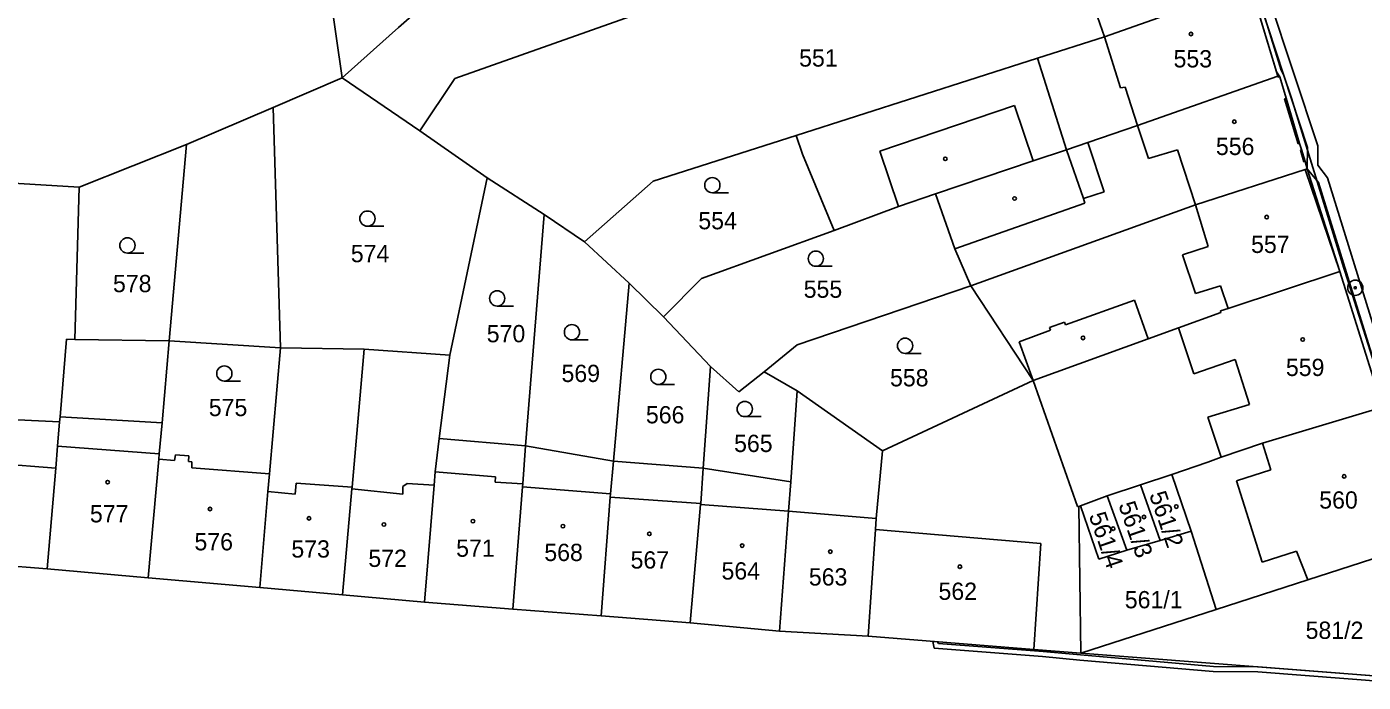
# Model space of a CAD drawing. Extents: x -755819 to -753140, y -1169796 to -1166000.
# Drawn here: x -755315.7 to -755184.1, y -1166696 to -1166631.5 of the extents above; entities that cross this region are included whole.
import ezdxf

# ---------------------------------------------------------------- set-up
doc = ezdxf.new("R2010")
doc.units = 0
for name, color, linetype in [('Vrstva 1', 7, 'Continuous'), ('Vrstva 18', 7, 'Continuous'), ('Vrstva 19', 7, 'Continuous'), ('Vrstva 24', 7, 'Continuous'), ('Vrstva 25', 7, 'Continuous'), ('Vrstva 27', 7, 'Continuous'), ('Vrstva 4', 7, 'Continuous')]:
    doc.layers.add(name, color=color, linetype=linetype)

msp = doc.modelspace()

# ---------------------------------------------------------------- linework, layer by layer
at = {"layer": 'Vrstva 1'}
for p, q in [((-755286.34, -1166624.95), (-755284.65, -1166636.55)), ((-755211.54, -1166626.94), (-755209.6, -1166632.51)), ((-755279.11, -1166631.59), (-755274.93, -1166627.92)), ((-755273.57, -1166636.61), (-755249.67, -1166628.16)), ((-755195.23, -1166627.44), (-755209.6, -1166632.51)), ((-755195.23, -1166627.44), (-755192.56, -1166636.39)), ((-755284.65, -1166636.55), (-755279.11, -1166631.59)), ((-755209.6, -1166632.51), (-755216.19, -1166634.62)), ((-755239.96, -1166642.22), (-755216.19, -1166634.62)), ((-755206.35, -1166641.26), (-755192.56, -1166636.39)), ((-755192.52, -1166636.5), (-755192.56, -1166636.39)), ((-755284.65, -1166636.55), (-755291.45, -1166639.47)), ((-755284.65, -1166636.55), (-755277.02, -1166641.78)), ((-755277.02, -1166641.78), (-755273.57, -1166636.61)), ((-755192.35, -1166636.45), (-755192.52, -1166636.5)), ((-755191.72, -1166638.56), (-755192.35, -1166636.45)), ((-755191.89, -1166638.61), (-755191.72, -1166638.56)), ((-755190.53, -1166643.05), (-755191.89, -1166638.61)), ((-755291.45, -1166639.47), (-755299.99, -1166643.13)), ((-755291.45, -1166639.47), (-755290.71, -1166663.12)), ((-755211.26, -1166642.92), (-755206.35, -1166641.26)), ((-755277.02, -1166641.78), (-755270.39, -1166646.41)), ((-755254.05, -1166646.73), (-755239.96, -1166642.22)), ((-755239.96, -1166642.22), (-755239.33, -1166644.08)), ((-755213.36, -1166643.63), (-755211.26, -1166642.92)), ((-755299.99, -1166643.13), (-755310.54, -1166647.33)), ((-755301.68, -1166662.44), (-755299.99, -1166643.13)), ((-755239.33, -1166644.08), (-755236.23, -1166651.58)), ((-755216.64, -1166644.73), (-755213.36, -1166643.63)), ((-755190.4, -1166643.01), (-755190.53, -1166643.05)), ((-755190.21, -1166643.62), (-755190.4, -1166643.01)), ((-755190.33, -1166643.66), (-755190.21, -1166643.62)), ((-755190, -1166644.82), (-755190.33, -1166643.66)), ((-755226.23, -1166647.97), (-755216.64, -1166644.73)), ((-755200.66, -1166649.05), (-755189.85, -1166645.58)), ((-755189.87, -1166644.78), (-755190, -1166644.82)), ((-755189.65, -1166645.52), (-755189.87, -1166644.78)), ((-755189.85, -1166645.58), (-755189.65, -1166645.52)), ((-755189.85, -1166645.58), (-755186.45, -1166655.61)), ((-755323.85, -1166646.48), (-755310.54, -1166647.33)), ((-755270.39, -1166646.41), (-755274.05, -1166663.86)), ((-755270.39, -1166646.41), (-755264.76, -1166649.99)), ((-755260.8, -1166652.7), (-755254.05, -1166646.73)), ((-755310.54, -1166647.33), (-755310.95, -1166662.3)), ((-755229.89, -1166649.21), (-755226.23, -1166647.97)), ((-755226.23, -1166647.97), (-755224.34, -1166653.38)), ((-755236.23, -1166651.58), (-755229.89, -1166649.21)), ((-755222.76, -1166657.01), (-755200.66, -1166649.05)), ((-755264.76, -1166649.99), (-755266.59, -1166672.76)), ((-755264.76, -1166649.99), (-755260.8, -1166652.7)), ((-755249.27, -1166656.29), (-755236.23, -1166651.58)), ((-755260.8, -1166652.7), (-755256.39, -1166656.75)), ((-755224.34, -1166653.38), (-755222.76, -1166657.01)), ((-755197.44, -1166659.24), (-755186.45, -1166655.61)), ((-755186.45, -1166655.61), (-755182.24, -1166668.95)), ((-755256.39, -1166656.75), (-755257.94, -1166674.27)), ((-755256.39, -1166656.75), (-755253.02, -1166660.08)), ((-755253.02, -1166660.08), (-755249.27, -1166656.29)), ((-755239.87, -1166662.84), (-755222.76, -1166657.01)), ((-755222.76, -1166657.01), (-755216.64, -1166666.33)), ((-755253.02, -1166660.08), (-755248.38, -1166664.95)), ((-755202.32, -1166661.16), (-755198.15, -1166659.65)), ((-755197.44, -1166659.24), (-755198.2, -1166659.49)), ((-755198.2, -1166659.49), (-755198.15, -1166659.65)), ((-755205.3, -1166662.24), (-755202.32, -1166661.16)), ((-755311.79, -1166662.28), (-755312.42, -1166669.92)), ((-755310.95, -1166662.3), (-755311.79, -1166662.28)), ((-755310.95, -1166662.3), (-755301.68, -1166662.44)), ((-755301.68, -1166662.44), (-755302.38, -1166670.51)), ((-755216.64, -1166666.33), (-755205.3, -1166662.24)), ((-755291.81, -1166675.52), (-755290.71, -1166663.12)), ((-755290.71, -1166663.12), (-755282.48, -1166663.27)), ((-755283.68, -1166676.83), (-755282.48, -1166663.27)), ((-755282.48, -1166663.27), (-755274.05, -1166663.86)), ((-755275.09, -1166672.05), (-755274.05, -1166663.86)), ((-755243.12, -1166665.49), (-755239.87, -1166662.84)), ((-755248.38, -1166664.95), (-755249.11, -1166674.96)), ((-755245.59, -1166667.45), (-755248.38, -1166664.95)), ((-755245.59, -1166667.45), (-755243.12, -1166665.49)), ((-755243.12, -1166665.49), (-755239.85, -1166667.37)), ((-755216.64, -1166666.33), (-755231.45, -1166673.25)), ((-755216.64, -1166666.33), (-755212.27, -1166678.74)), ((-755240.49, -1166676.31), (-755239.85, -1166667.37)), ((-755239.85, -1166667.37), (-755231.45, -1166673.25)), ((-755194.07, -1166672.52), (-755182.24, -1166668.95)), ((-755312.46, -1166670.42), (-755325.43, -1166669.8)), ((-755312.66, -1166672.82), (-755312.46, -1166670.42)), ((-755312.46, -1166670.42), (-755312.42, -1166669.92)), ((-755302.38, -1166670.51), (-755302.65, -1166673.57)), ((-755312.66, -1166672.82), (-755312.85, -1166674.98)), ((-755275.09, -1166672.05), (-755275.5, -1166675.33)), ((-755275.09, -1166672.05), (-755266.59, -1166672.76)), ((-755266.59, -1166672.76), (-755266.86, -1166676.5)), ((-755266.59, -1166672.76), (-755257.94, -1166674.27)), ((-755231.45, -1166673.25), (-755232.08, -1166679.92)), ((-755194.07, -1166672.52), (-755198.13, -1166673.9)), ((-755302.7, -1166674.09), (-755303.74, -1166685.77)), ((-755302.65, -1166673.57), (-755302.7, -1166674.09)), ((-755302.7, -1166674.09), (-755301.14, -1166674.2)), ((-755301.14, -1166674.2), (-755301.06, -1166673.67)), ((-755301.06, -1166673.67), (-755299.74, -1166673.76)), ((-755299.74, -1166673.76), (-755299.79, -1166674.31)), ((-755299.79, -1166674.31), (-755299.45, -1166674.34)), ((-755299.45, -1166674.34), (-755299.46, -1166674.94)), ((-755257.94, -1166674.27), (-755258.23, -1166677.51)), ((-755257.94, -1166674.27), (-755249.11, -1166674.96)), ((-755199.43, -1166674.37), (-755202.97, -1166675.59)), ((-755198.13, -1166673.9), (-755199.43, -1166674.37)), ((-755312.85, -1166674.98), (-755313.69, -1166684.88)), ((-755299.46, -1166674.94), (-755291.81, -1166675.52)), ((-755291.96, -1166677.28), (-755291.81, -1166675.52)), ((-755275.5, -1166675.33), (-755275.61, -1166676.65)), ((-755249.11, -1166674.96), (-755249.36, -1166678.45)), ((-755249.11, -1166674.96), (-755240.49, -1166676.31)), ((-755202.97, -1166675.59), (-755206.06, -1166676.61)), ((-755202.97, -1166675.59), (-755201.07, -1166681.18)), ((-755283.7, -1166677), (-755284.63, -1166687.42)), ((-755283.7, -1166677), (-755283.68, -1166676.83)), ((-755276.54, -1166688.16), (-755275.61, -1166676.65)), ((-755266.89, -1166676.8), (-755267.84, -1166688.83)), ((-755266.89, -1166676.8), (-755266.86, -1166676.5)), ((-755240.7, -1166679.2), (-755240.49, -1166676.31)), ((-755209.35, -1166677.7), (-755206.06, -1166676.61)), ((-755206.06, -1166676.61), (-755204.14, -1166682.09)), ((-755292.76, -1166686.71), (-755291.96, -1166677.28)), ((-755258.26, -1166677.81), (-755259.15, -1166689.51)), ((-755258.26, -1166677.81), (-755258.23, -1166677.51)), ((-755249.37, -1166678.56), (-755249.36, -1166678.45)), ((-755209.35, -1166677.7), (-755211.98, -1166678.69)), ((-755209.35, -1166677.7), (-755207.4, -1166683.05)), ((-755249.37, -1166678.56), (-755250.41, -1166690.19)), ((-755241.61, -1166691.01), (-755240.7, -1166679.2)), ((-755212.27, -1166678.74), (-755212.12, -1166678.75)), ((-755212.12, -1166678.75), (-755211.98, -1166678.69)), ((-755211.94, -1166693.17), (-755212.12, -1166678.75)), ((-755211.98, -1166678.69), (-755210.18, -1166683.91)), ((-755232.16, -1166681.02), (-755232.86, -1166691.51)), ((-755232.08, -1166679.92), (-755232.16, -1166681.02)), ((-755207.4, -1166683.05), (-755204.14, -1166682.09)), ((-755204.14, -1166682.09), (-755201.07, -1166681.18)), ((-755201.07, -1166681.18), (-755198.63, -1166688.89)), ((-755189.6, -1166685.95), (-755178.04, -1166682.22)), ((-755210.18, -1166683.91), (-755207.4, -1166683.05)), ((-755313.69, -1166684.88), (-755326.2, -1166683.92)), ((-755313.69, -1166684.88), (-755303.74, -1166685.77)), ((-755303.74, -1166685.77), (-755292.76, -1166686.71)), ((-755198.63, -1166688.89), (-755189.6, -1166685.95)), ((-755292.76, -1166686.71), (-755284.63, -1166687.42)), ((-755284.63, -1166687.42), (-755276.54, -1166688.16)), ((-755276.54, -1166688.16), (-755267.84, -1166688.83)), ((-755267.84, -1166688.83), (-755259.15, -1166689.51)), ((-755211.94, -1166693.17), (-755198.63, -1166688.89)), ((-755259.15, -1166689.51), (-755250.41, -1166690.19)), ((-755250.41, -1166690.19), (-755241.61, -1166691.01)), ((-755241.61, -1166691.01), (-755232.86, -1166691.51)), ((-755232.86, -1166691.51), (-755216.58, -1166692.81)), ((-755216.58, -1166692.81), (-755211.94, -1166693.17)), ((-755181.38, -1166695.54), (-755211.94, -1166693.17))]:
    msp.add_line(p, q, dxfattribs=at)
at = {"layer": 'Vrstva 24'}
for radius in [0.75, 0.1]:
    msp.add_circle((-755184.92, -1166657.21), radius, dxfattribs=at)
at = {"layer": 'Vrstva 25'}
for p, q in [((-755248.21, -1166647.87), (-755246.61, -1166647.87)), ((-755282.16, -1166651.16), (-755280.56, -1166651.16)), ((-755305.79, -1166653.8), (-755304.19, -1166653.8)), ((-755238.02, -1166655.1), (-755236.42, -1166655.1)), ((-755269.39, -1166659.01), (-755267.79, -1166659.01)), ((-755262.03, -1166662.34), (-755260.43, -1166662.34)), ((-755229.24, -1166663.67), (-755227.64, -1166663.67)), ((-755296.25, -1166666.4), (-755294.65, -1166666.4)), ((-755253.53, -1166666.74), (-755251.93, -1166666.74)), ((-755245.02, -1166669.9), (-755243.42, -1166669.9))]:
    msp.add_line(p, q, dxfattribs=at)
for centre, radius in [((-755201.1, -1166632.24), 0.175), ((-755196.83, -1166640.87), 0.175), ((-755225.28, -1166644.53), 0.175), ((-755248.21, -1166647.12), 0.75), ((-755218.46, -1166648.43), 0.175), ((-755282.16, -1166650.41), 0.75), ((-755193.64, -1166650.26), 0.175), ((-755305.79, -1166653.05), 0.75), ((-755238.02, -1166654.35), 0.75), ((-755269.39, -1166658.26), 0.75), ((-755262.03, -1166661.59), 0.75), ((-755229.24, -1166662.92), 0.75), ((-755211.72, -1166662.15), 0.175), ((-755190.1, -1166662.31), 0.175), ((-755296.25, -1166665.65), 0.75), ((-755253.53, -1166665.99), 0.75), ((-755245.02, -1166669.15), 0.75), ((-755186.02, -1166675.78), 0.175), ((-755307.74, -1166676.35), 0.175), ((-755297.66, -1166678.99), 0.175), ((-755287.91, -1166679.91), 0.175), ((-755205.72, -1166679.77), 0.175), ((-755202.54, -1166678.75), 0.175), ((-755280.54, -1166680.51), 0.175), ((-755271.78, -1166680.18), 0.175), ((-755262.92, -1166680.68), 0.175), ((-755208.76, -1166680.93), 0.175), ((-755254.41, -1166681.43), 0.175), ((-755245.28, -1166682.59), 0.175), ((-755236.6, -1166683.18), 0.175), ((-755223.84, -1166684.67), 0.175)]:
    msp.add_circle(centre, radius, dxfattribs=at)
at = {"layer": 'Vrstva 27'}
for p, q in [((-755196.09, -1166623.24), (-755192.21, -1166635.81)), ((-755192.69, -1166635.96), (-755195.23, -1166627.44)), ((-755189.62, -1166643.42), (-755194.3, -1166629.23)), ((-755193.39, -1166628.79), (-755188.62, -1166643.26)), ((-755192.35, -1166636.45), (-755192.69, -1166635.96)), ((-755192.21, -1166635.81), (-755191.99, -1166636.23)), ((-755191.99, -1166636.23), (-755191.2, -1166638.55)), ((-755191.72, -1166638.56), (-755192.35, -1166636.45)), ((-755190.4, -1166643.01), (-755191.72, -1166638.56)), ((-755191.2, -1166638.55), (-755186.71, -1166653.14)), ((-755190.21, -1166643.62), (-755190.4, -1166643.01)), ((-755189.87, -1166644.78), (-755190.21, -1166643.62)), ((-755189.65, -1166645.52), (-755189.62, -1166643.42)), ((-755188.62, -1166643.26), (-755188.6, -1166645.16)), ((-755189.65, -1166645.52), (-755189.87, -1166644.78)), ((-755186.45, -1166655.61), (-755189.65, -1166645.52)), ((-755188.55, -1166646.84), (-755189.65, -1166645.52)), ((-755188.6, -1166645.16), (-755187.65, -1166646.4)), ((-755179.57, -1166675.87), (-755188.55, -1166646.84)), ((-755187.65, -1166646.4), (-755178.65, -1166675.47)), ((-755186.71, -1166653.14), (-755186.04, -1166655.28)), ((-755182.24, -1166668.95), (-755186.45, -1166655.61)), ((-755186.04, -1166655.28), (-755185.66, -1166656.5)), ((-755185.66, -1166656.5), (-755181.92, -1166668.29)), ((-755226.36, -1166692.7), (-755226.51, -1166692.02)), ((-755226.51, -1166692.02), (-755226.04, -1166692.05)), ((-755215.7, -1166693.5), (-755226.36, -1166692.7)), ((-755226.04, -1166692.05), (-755225.96, -1166692.22)), ((-755225.96, -1166692.22), (-755215.66, -1166693)), ((-755212.02, -1166693.85), (-755215.7, -1166693.5)), ((-755215.66, -1166693), (-755211.98, -1166693.35)), ((-755198.91, -1166694.99), (-755212.02, -1166693.85)), ((-755211.98, -1166693.35), (-755198.89, -1166694.49)), ((-755194.5, -1166695.02), (-755198.91, -1166694.99)), ((-755198.89, -1166694.49), (-755194.47, -1166694.52)), ((-755181.38, -1166696.04), (-755194.5, -1166695.02)), ((-755194.47, -1166694.52), (-755181.38, -1166695.54))]:
    msp.add_line(p, q, dxfattribs=at)
at = {"layer": 'Vrstva 4'}
for p, q in [((-755209.6, -1166632.51), (-755208.04, -1166637.55)), ((-755216.19, -1166634.62), (-755213.36, -1166643.63)), ((-755208.04, -1166637.55), (-755207.57, -1166637.48)), ((-755207.57, -1166637.48), (-755206.35, -1166641.26)), ((-755218.48, -1166639.29), (-755231.73, -1166643.76)), ((-755216.64, -1166644.73), (-755218.48, -1166639.29)), ((-755206.35, -1166641.26), (-755205.28, -1166644.5)), ((-755211.26, -1166642.92), (-755209.64, -1166647.76)), ((-755231.73, -1166643.76), (-755229.89, -1166649.21)), ((-755211.69, -1166648.44), (-755213.36, -1166643.63)), ((-755205.28, -1166644.5), (-755202.41, -1166643.63)), ((-755202.41, -1166643.63), (-755200.66, -1166649.05)), ((-755209.64, -1166647.76), (-755211.69, -1166648.44)), ((-755224.34, -1166653.38), (-755211.53, -1166648.9)), ((-755211.69, -1166648.44), (-755211.53, -1166648.9)), ((-755200.66, -1166649.05), (-755199.39, -1166653.15)), ((-755199.39, -1166653.15), (-755201.94, -1166653.98)), ((-755201.94, -1166653.98), (-755200.65, -1166657.79)), ((-755200.65, -1166657.79), (-755198.19, -1166657.01)), ((-755198.19, -1166657.01), (-755197.44, -1166659.24)), ((-755206.67, -1166658.44), (-755213.44, -1166660.87)), ((-755205.3, -1166662.24), (-755206.67, -1166658.44)), ((-755214.92, -1166661.4), (-755218.02, -1166662.52)), ((-755213.54, -1166660.59), (-755215.02, -1166661.12)), ((-755215.02, -1166661.12), (-755214.92, -1166661.4)), ((-755213.44, -1166660.87), (-755213.54, -1166660.59)), ((-755200.82, -1166665.7), (-755202.32, -1166661.16)), ((-755301.68, -1166662.44), (-755290.71, -1166663.12)), ((-755218.02, -1166662.52), (-755216.64, -1166666.33)), ((-755196.75, -1166664.28), (-755200.82, -1166665.7)), ((-755195.32, -1166668.69), (-755196.75, -1166664.28)), ((-755199.42, -1166669.94), (-755195.32, -1166668.69)), ((-755302.38, -1166670.51), (-755312.42, -1166669.92)), ((-755198.13, -1166673.9), (-755199.42, -1166669.94)), ((-755302.65, -1166673.57), (-755312.66, -1166672.82)), ((-755194.07, -1166672.52), (-755193.24, -1166675.14)), ((-755322.54, -1166674.21), (-755312.85, -1166674.98)), ((-755269.54, -1166675.82), (-755275.5, -1166675.33)), ((-755269.58, -1166676.34), (-755269.54, -1166675.82)), ((-755193.24, -1166675.14), (-755196.63, -1166676.21)), ((-755289.17, -1166676.45), (-755289.27, -1166677.54)), ((-755283.68, -1166676.83), (-755289.17, -1166676.45)), ((-755278.67, -1166677.52), (-755283.7, -1166677)), ((-755278.25, -1166676.48), (-755278.67, -1166676.77)), ((-755278.67, -1166676.77), (-755278.67, -1166677.52)), ((-755275.61, -1166676.65), (-755278.25, -1166676.48)), ((-755266.86, -1166676.5), (-755269.58, -1166676.34)), ((-755258.23, -1166677.51), (-755266.89, -1166676.8)), ((-755196.63, -1166676.21), (-755194.1, -1166684.22)), ((-755291.96, -1166677.28), (-755289.27, -1166677.54)), ((-755249.36, -1166678.45), (-755258.26, -1166677.81)), ((-755240.7, -1166679.2), (-755249.37, -1166678.56)), ((-755240.7, -1166679.2), (-755232.08, -1166679.92)), ((-755232.16, -1166681.02), (-755215.89, -1166682.38)), ((-755215.89, -1166682.38), (-755216.58, -1166692.81)), ((-755194.1, -1166684.22), (-755190.7, -1166683.15)), ((-755190.7, -1166683.15), (-755189.6, -1166685.95))]:
    msp.add_line(p, q, dxfattribs=at)

# ---------------------------------------------------------------- texts
at = {"layer": 'Vrstva 18'}
for s, p in [('551', (-755239.67, -1166635.45)), ('554', (-755249.59, -1166651.46)), ('574', (-755283.8, -1166654.7)), ('578', (-755307.21, -1166657.65)), ('555', (-755239.22, -1166658.2)), ('570', (-755270.42, -1166662.58)), ('569', (-755263.06, -1166666.49)), ('558', (-755230.72, -1166666.92)), ('575', (-755297.78, -1166669.85)), ('566', (-755254.75, -1166670.56)), ('565', (-755246.07, -1166673.38)), ('561/1', (-755207.61, -1166688.76)), ('581/2', (-755189.81, -1166691.77))]:
    msp.add_text(s, height=1.7, dxfattribs=at).set_placement(p)
at = {"layer": 'Vrstva 19'}
for s, p in [('553', (-755202.81, -1166635.53)), ('556', (-755198.64, -1166644.15)), ('557', (-755195.18, -1166653.79)), ('559', (-755191.75, -1166665.9)), ('560', (-755188.47, -1166678.95)), ('577', (-755309.48, -1166680.31)), ('576', (-755299.19, -1166683.06)), ('573', (-755289.65, -1166683.77)), ('571', (-755273.43, -1166683.69)), ('568', (-755264.75, -1166684.11)), ('572', (-755282.07, -1166684.69)), ('567', (-755256.26, -1166684.85)), ('564', (-755247.31, -1166685.93)), ('563', (-755238.71, -1166686.52)), ('562', (-755225.95, -1166687.93))]:
    msp.add_text(s, height=1.7, dxfattribs=at).set_placement(p)
for s, p in [('561/2', (-755205.23, -1166677.57)), ('561/3', (-755208.26, -1166678.57)), ('561/4', (-755211.17, -1166679.62))]:
    msp.add_text(s, height=1.7, rotation=288.8853, dxfattribs=at).set_placement(p)

doc.saveas('drawing.dxf')
